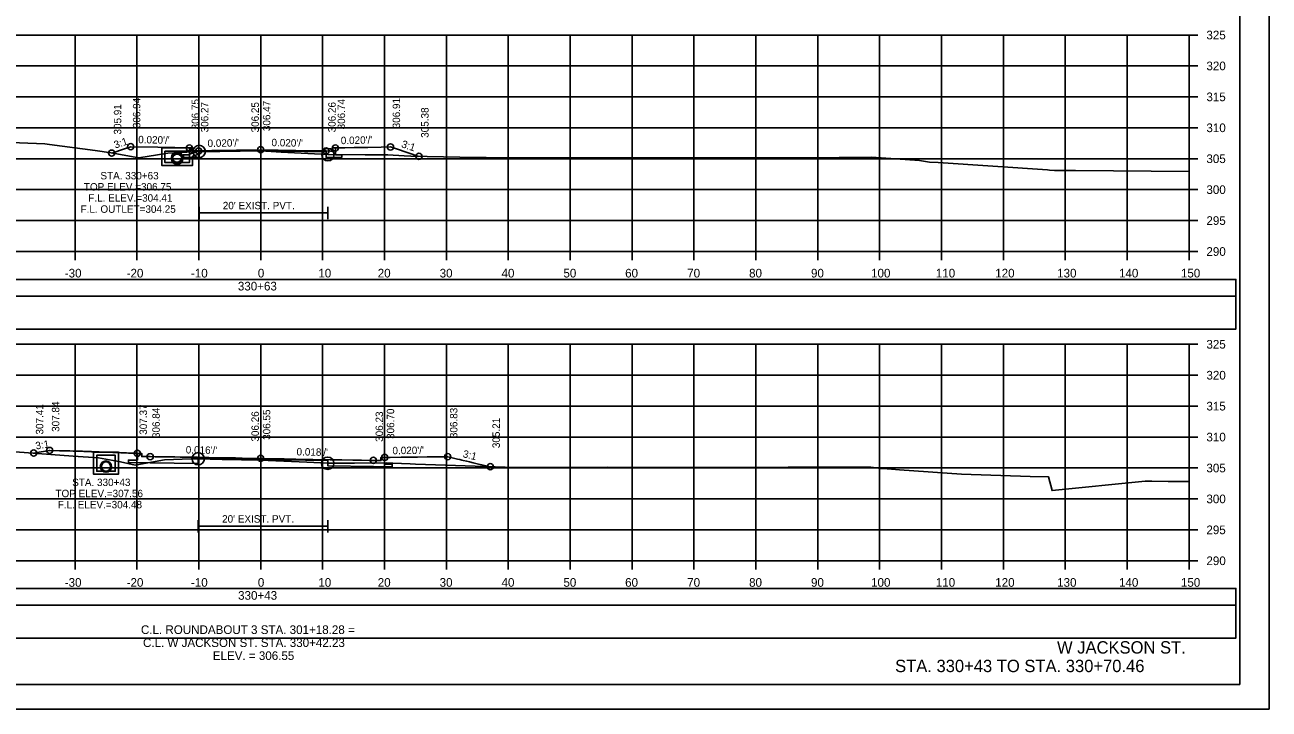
# Model space of a CAD drawing. Extents: x 1370538 to 1372872, y 376220 to 381127.
# Drawn here: x 1372670.5 to 1372871.6, y 378049.2 to 378159.8 of the extents above; entities that cross this region are included whole.
import ezdxf

# ---------------------------------------------------------------- set-up
doc = ezdxf.new("R2010")
doc.units = 0
for name, color, linetype in [('R_Border', 7, 'Continuous'), ('R_Border Notes', 7, 'Continuous'), ('R_Border PE', 7, 'Continuous'), ('R_Border Prem', 7, 'Continuous'), ('R_Dimension', 7, 'Continuous'), ('R_Fin Surface', 7, 'Continuous'), ('R_Grid', 7, 'Continuous'), ('R_Horz Alg Annot', 7, 'Continuous'), ('R_No Plot', 7, 'Continuous'), ('R_Proposed Road', 7, 'Continuous'), ('R_Water', 7, 'Continuous'), ('R_Water Annot', 7, 'Continuous'), ('R_Xsect Elev', 7, 'Continuous'), ('R_Xsect Slope', 7, 'Continuous')]:
    doc.layers.add(name, color=color, linetype=linetype)

msp = doc.modelspace()

# ---------------------------------------------------------------- linework, layer by layer
at = {"layer": 'R_Border'}
for p, q in [((1372698.72, 378130.42), (1372698.72, 378128.42)), ((1372698.72, 378129.42), (1372719.51, 378129.42)), ((1372719.51, 378130.42), (1372719.51, 378128.42)), ((1372698.55, 378079.76), (1372698.55, 378077.76)), ((1372698.55, 378078.76), (1372719.47, 378078.76)), ((1372719.47, 378079.76), (1372719.47, 378077.76))]:
    msp.add_line(p, q, dxfattribs=at)
for points in [[(1372708.65, 378139.48), (1372698.72, 378139.29), (1372698.72, 378138.45), (1372698.65, 378138.45), (1372696.15, 378138.4), (1372696.15, 378138.82), (1372697.15, 378138.84), (1372697.15, 378139.93)], [(1372720.73, 378139.93), (1372720.73, 378138.83), (1372721.74, 378138.81), (1372721.74, 378138.4), (1372719.21, 378138.45), (1372719.21, 378138.44), (1372719.21, 378139.28), (1372708.65, 378139.48)], [(1372708.65, 378089.57), (1372698.55, 378089.73), (1372698.55, 378088.9), (1372690.79, 378089.03), (1372687.27, 378089.06), (1372687.27, 378089.48), (1372688.72, 378089.46), (1372688.72, 378090.56)], [(1372728.67, 378089.89), (1372728.67, 378088.8), (1372729.89, 378088.78), (1372729.89, 378088.36), (1372726.86, 378088.42), (1372719.47, 378088.54), (1372719.47, 378089.38), (1372708.65, 378089.57)]]:
    msp.add_lwpolyline(points, dxfattribs=at)
at = {"layer": 'R_Border Notes'}
for q in [(1372866.83, 378258.65), (1372550.65, 378053.19)]:
    msp.add_line((1372866.83, 378053.19), q, dxfattribs=at)
at = {"layer": 'R_Border Prem'}
for p, q in [((1372858.65, 378123.19), (1372858.65, 378158.19)), ((1372860.05, 378158.19), (1372858.65, 378158.19)), ((1372860.05, 378153.19), (1372858.65, 378153.19)), ((1372860.05, 378148.19), (1372858.65, 378148.19)), ((1372860.05, 378143.19), (1372858.65, 378143.19)), ((1372860.05, 378138.19), (1372858.65, 378138.19)), ((1372860.05, 378133.19), (1372858.65, 378133.19)), ((1372860.05, 378128.19), (1372858.65, 378128.19)), ((1372558.65, 378123.19), (1372858.65, 378123.19)), ((1372678.65, 378121.79), (1372678.65, 378123.19)), ((1372688.65, 378121.79), (1372688.65, 378123.19)), ((1372698.65, 378121.79), (1372698.65, 378123.19)), ((1372708.65, 378121.79), (1372708.65, 378123.19)), ((1372718.65, 378121.79), (1372718.65, 378123.19)), ((1372728.65, 378121.79), (1372728.65, 378123.19)), ((1372738.65, 378121.79), (1372738.65, 378123.19)), ((1372748.65, 378121.79), (1372748.65, 378123.19)), ((1372758.65, 378121.79), (1372758.65, 378123.19)), ((1372768.65, 378121.79), (1372768.65, 378123.19)), ((1372778.65, 378121.79), (1372778.65, 378123.19)), ((1372788.65, 378121.79), (1372788.65, 378123.19)), ((1372798.65, 378121.79), (1372798.65, 378123.19)), ((1372808.65, 378121.79), (1372808.65, 378123.19)), ((1372818.65, 378121.79), (1372818.65, 378123.19)), ((1372828.65, 378121.79), (1372828.65, 378123.19)), ((1372838.65, 378121.79), (1372838.65, 378123.19)), ((1372848.65, 378121.79), (1372848.65, 378123.19)), ((1372858.65, 378121.79), (1372858.65, 378123.19)), ((1372860.05, 378123.19), (1372858.65, 378123.19)), ((1372858.65, 378073.19), (1372858.65, 378108.19)), ((1372860.05, 378108.19), (1372858.65, 378108.19)), ((1372860.05, 378103.19), (1372858.65, 378103.19)), ((1372860.05, 378098.19), (1372858.65, 378098.19)), ((1372860.05, 378093.19), (1372858.65, 378093.19)), ((1372860.05, 378088.19), (1372858.65, 378088.19)), ((1372860.05, 378083.19), (1372858.65, 378083.19)), ((1372860.05, 378078.19), (1372858.65, 378078.19)), ((1372558.65, 378073.19), (1372858.65, 378073.19)), ((1372678.65, 378071.79), (1372678.65, 378073.19)), ((1372688.65, 378071.79), (1372688.65, 378073.19)), ((1372698.65, 378071.79), (1372698.65, 378073.19)), ((1372708.65, 378071.79), (1372708.65, 378073.19)), ((1372718.65, 378071.79), (1372718.65, 378073.19)), ((1372728.65, 378071.79), (1372728.65, 378073.19)), ((1372738.65, 378071.79), (1372738.65, 378073.19)), ((1372748.65, 378071.79), (1372748.65, 378073.19)), ((1372758.65, 378071.79), (1372758.65, 378073.19)), ((1372768.65, 378071.79), (1372768.65, 378073.19)), ((1372778.65, 378071.79), (1372778.65, 378073.19)), ((1372788.65, 378071.79), (1372788.65, 378073.19)), ((1372798.65, 378071.79), (1372798.65, 378073.19)), ((1372808.65, 378071.79), (1372808.65, 378073.19)), ((1372818.65, 378071.79), (1372818.65, 378073.19)), ((1372828.65, 378071.79), (1372828.65, 378073.19)), ((1372838.65, 378071.79), (1372838.65, 378073.19)), ((1372848.65, 378071.79), (1372848.65, 378073.19)), ((1372858.65, 378071.79), (1372858.65, 378073.19)), ((1372860.05, 378073.19), (1372858.65, 378073.19))]:
    msp.add_line(p, q, dxfattribs=at)
at = {"layer": 'R_Dimension'}
for points in [[(1372665.55, 378140.9), (1372673.77, 378140.59), (1372674.5, 378140.49), (1372681.89, 378139.52), (1372684.47, 378139.12), (1372688.98, 378138.31), (1372691.98, 378138.82), (1372693.62, 378139.07), (1372697.76, 378139.33), (1372698.72, 378139.37), (1372700.16, 378139.36), (1372708.66, 378139.44), (1372711.93, 378139.27), (1372719.51, 378138.85), (1372725.51, 378138.81), (1372729.19, 378138.81), (1372731.83, 378138.65), (1372732.89, 378138.6), (1372740.82, 378138.43), (1372749.39, 378138.35), (1372753.56, 378138.35), (1372757.71, 378138.35), (1372796.84, 378138.35), (1372807.33, 378138.42), (1372815.09, 378137.9), (1372816.7, 378137.66), (1372818.1, 378137.57), (1372835.79, 378136.38), (1372836.08, 378136.35), (1372836.91, 378136.3), (1372840.31, 378136.28), (1372858.65, 378136.12)], [(1372668.98, 378090.83), (1372678.33, 378090.1), (1372682.44, 378089.84), (1372685.98, 378089.18), (1372688.34, 378088.65), (1372690.43, 378089.04), (1372693.08, 378089.5), (1372697.44, 378089.66), (1372698.55, 378089.68), (1372702.44, 378089.56), (1372708.63, 378089.45), (1372716.12, 378089.11), (1372719.47, 378088.95), (1372723.83, 378088.96), (1372729.05, 378089), (1372730.01, 378088.97), (1372732.79, 378088.85), (1372733.65, 378088.82), (1372748.15, 378088.32), (1372749.68, 378088.29), (1372764.74, 378088.3), (1372765.98, 378088.28), (1372781.25, 378088.28), (1372782.15, 378088.28), (1372793.86, 378088.31), (1372795.14, 378088.31), (1372806.56, 378088.34), (1372807.21, 378088.31), (1372808.45, 378088.16), (1372808.67, 378088.13), (1372809.23, 378088.09), (1372811.87, 378087.89), (1372821.86, 378087.18), (1372832.97, 378086.83), (1372835.95, 378086.74), (1372836.5, 378084.57), (1372836.52, 378084.55), (1372851.56, 378086.05), (1372852.64, 378086.04), (1372855.27, 378086.03), (1372858.65, 378086.01)]]:
    msp.add_lwpolyline(points, dxfattribs=at)
at = {"layer": 'R_Fin Surface'}
for points in [[(1372684.57, 378139.1), (1372686.64, 378139.79), (1372687.65, 378140.13), (1372692.01, 378140.04), (1372694.14, 378140), (1372694.8, 378139.98), (1372697.14, 378139.93), (1372697.53, 378139.93), (1372697.64, 378139.93), (1372697.64, 378139.83), (1372697.64, 378139.43), (1372697.85, 378139.44), (1372698.64, 378139.45), (1372700.73, 378139.5), (1372708.65, 378139.65)], [(1372708.65, 378139.65), (1372717.15, 378139.49), (1372719.21, 378139.45), (1372719.95, 378139.43), (1372720.22, 378139.43), (1372720.22, 378139.58), (1372720.22, 378139.93), (1372720.56, 378139.93), (1372720.73, 378139.93), (1372722.22, 378139.96), (1372723.77, 378139.99), (1372725.98, 378140.03), (1372728.13, 378140.07), (1372729.62, 378140.1), (1372730.59, 378139.78), (1372734.22, 378138.57)], [(1372671.97, 378090.6), (1372672.46, 378090.68), (1372674.27, 378090.98), (1372674.48, 378091.02), (1372674.56, 378091.03), (1372676.14, 378090.99), (1372676.44, 378090.98), (1372677.28, 378090.96), (1372677.57, 378090.95), (1372677.81, 378090.94), (1372678.33, 378090.93), (1372678.73, 378090.92), (1372679.33, 378090.9)], [(1372679.36, 378090.9), (1372679.59, 378090.89), (1372679.88, 378090.89), (1372680.05, 378090.88), (1372680.32, 378090.87), (1372680.78, 378090.85), (1372681, 378090.85), (1372681.25, 378090.84), (1372681.36, 378090.83), (1372681.89, 378090.81), (1372682.05, 378090.81), (1372682.07, 378090.81), (1372682.17, 378090.8), (1372682.39, 378090.8), (1372682.44, 378090.79), (1372682.53, 378090.79), (1372683.02, 378090.77), (1372683.08, 378090.77), (1372683.58, 378090.75), (1372683.6, 378090.75), (1372683.92, 378090.74), (1372683.94, 378090.74), (1372684.16, 378090.73), (1372684.77, 378090.71), (1372684.77, 378090.71), (1372684.78, 378090.71), (1372684.84, 378090.7), (1372685.17, 378090.69), (1372685.27, 378090.69), (1372685.3, 378090.69), (1372685.37, 378090.68), (1372685.56, 378090.68), (1372685.86, 378090.67), (1372686.05, 378090.66), (1372686.18, 378090.65), (1372686.28, 378090.65), (1372686.65, 378090.64), (1372686.95, 378090.62), (1372687.27, 378090.61), (1372687.42, 378090.61), (1372687.45, 378090.61), (1372687.55, 378090.6), (1372687.57, 378090.6), (1372687.66, 378090.6), (1372687.74, 378090.59), (1372688.08, 378090.58), (1372688.53, 378090.57), (1372688.55, 378090.56), (1372688.72, 378090.56), (1372688.88, 378090.55), (1372688.92, 378090.55), (1372688.94, 378090.55), (1372689.07, 378090.55), (1372689.19, 378090.55), (1372689.25, 378090.55), (1372689.27, 378090.55), (1372689.42, 378090.54), (1372689.42, 378090.36), (1372689.42, 378090.04), (1372689.51, 378090.04), (1372689.6, 378090.04), (1372689.61, 378090.04), (1372689.62, 378090.04), (1372689.67, 378090.04), (1372689.99, 378090.04), (1372690.45, 378090.03), (1372690.79, 378090.03), (1372691.61, 378090.02), (1372691.98, 378090.01), (1372692.83, 378090), (1372693.39, 378090), (1372693.75, 378089.99), (1372693.94, 378089.99), (1372694.19, 378089.98), (1372694.38, 378089.98), (1372694.79, 378089.97), (1372695.63, 378089.96), (1372695.94, 378089.96), (1372697.12, 378089.94), (1372697.25, 378089.94), (1372698.3, 378089.92), (1372698.41, 378089.92), (1372698.63, 378089.91), (1372698.8, 378089.91), (1372699.77, 378089.9), (1372699.88, 378089.89), (1372700.24, 378089.89), (1372700.26, 378089.89), (1372701.63, 378089.86), (1372701.73, 378089.86), (1372702.49, 378089.85), (1372703.45, 378089.85), (1372703.54, 378089.85), (1372703.59, 378089.84), (1372703.65, 378089.84), (1372703.82, 378089.84), (1372704.08, 378089.83), (1372704.26, 378089.83), (1372704.56, 378089.82), (1372705.66, 378089.8), (1372708.65, 378089.74)], [(1372708.65, 378089.74), (1372708.77, 378089.74), (1372709.01, 378089.73), (1372711.25, 378089.69), (1372711.61, 378089.68), (1372711.88, 378089.68), (1372712.19, 378089.67), (1372712.38, 378089.67), (1372712.45, 378089.67), (1372714.19, 378089.63), (1372714.35, 378089.63), (1372719.85, 378089.53), (1372719.97, 378089.53), (1372720.14, 378089.53), (1372720.34, 378089.52), (1372720.89, 378089.52), (1372721.74, 378089.5), (1372723.54, 378089.47), (1372724.02, 378089.46), (1372724.58, 378089.45), (1372724.96, 378089.45), (1372726.51, 378089.42), (1372726.86, 378089.42), (1372728, 378089.39), (1372728.06, 378089.39), (1372728.06, 378089.89), (1372728.06, 378089.89), (1372728.08, 378089.89), (1372728.14, 378089.89), (1372728.15, 378089.89), (1372728.45, 378089.89), (1372728.67, 378089.89), (1372728.93, 378089.9), (1372728.99, 378089.9), (1372729.54, 378089.9), (1372731.34, 378089.93), (1372732.37, 378089.94), (1372732.9, 378089.95), (1372733.42, 378089.96), (1372733.51, 378089.96), (1372733.99, 378089.96), (1372735.52, 378089.98), (1372736.78, 378089.99), (1372737.4, 378090), (1372737.48, 378090), (1372737.74, 378090.01), (1372738.88, 378090.02), (1372739.11, 378089.96), (1372739.16, 378089.95), (1372740.45, 378089.63), (1372740.82, 378089.54), (1372741.17, 378089.45), (1372741.35, 378089.41), (1372741.93, 378089.27), (1372742.38, 378089.17), (1372742.98, 378089.03), (1372743.85, 378088.82), (1372744.4, 378088.7), (1372745.74, 378088.4)]]:
    msp.add_lwpolyline(points, dxfattribs=at)
at = {"layer": 'R_Grid'}
for p, q in [((1372558.65, 378158.19), (1372858.65, 378158.19)), ((1372678.65, 378123.19), (1372678.65, 378158.19)), ((1372688.65, 378123.19), (1372688.65, 378158.19)), ((1372698.65, 378123.19), (1372698.65, 378158.19)), ((1372708.65, 378123.19), (1372708.65, 378158.19)), ((1372718.65, 378123.19), (1372718.65, 378158.19)), ((1372728.65, 378123.19), (1372728.65, 378158.19)), ((1372738.65, 378123.19), (1372738.65, 378158.19)), ((1372748.65, 378123.19), (1372748.65, 378158.19)), ((1372758.65, 378123.19), (1372758.65, 378158.19)), ((1372768.65, 378123.19), (1372768.65, 378158.19)), ((1372778.65, 378123.19), (1372778.65, 378158.19)), ((1372788.65, 378123.19), (1372788.65, 378158.19)), ((1372798.65, 378123.19), (1372798.65, 378158.19)), ((1372808.65, 378123.19), (1372808.65, 378158.19)), ((1372818.65, 378123.19), (1372818.65, 378158.19)), ((1372828.65, 378123.19), (1372828.65, 378158.19)), ((1372838.65, 378123.19), (1372838.65, 378158.19)), ((1372848.65, 378123.19), (1372848.65, 378158.19)), ((1372858.65, 378123.19), (1372858.65, 378158.19)), ((1372558.65, 378153.19), (1372858.65, 378153.19)), ((1372558.65, 378148.19), (1372858.65, 378148.19)), ((1372558.65, 378143.19), (1372858.65, 378143.19)), ((1372558.65, 378138.19), (1372858.65, 378138.19)), ((1372558.65, 378133.19), (1372858.65, 378133.19)), ((1372558.65, 378128.19), (1372858.65, 378128.19)), ((1372558.65, 378123.19), (1372858.65, 378123.19)), ((1372558.65, 378108.19), (1372858.65, 378108.19)), ((1372678.65, 378073.19), (1372678.65, 378108.19)), ((1372688.65, 378073.19), (1372688.65, 378108.19)), ((1372698.65, 378073.19), (1372698.65, 378108.19)), ((1372708.65, 378073.19), (1372708.65, 378108.19)), ((1372718.65, 378073.19), (1372718.65, 378108.19)), ((1372728.65, 378073.19), (1372728.65, 378108.19)), ((1372738.65, 378073.19), (1372738.65, 378108.19)), ((1372748.65, 378073.19), (1372748.65, 378108.19)), ((1372758.65, 378073.19), (1372758.65, 378108.19)), ((1372768.65, 378073.19), (1372768.65, 378108.19)), ((1372778.65, 378073.19), (1372778.65, 378108.19)), ((1372788.65, 378073.19), (1372788.65, 378108.19)), ((1372798.65, 378073.19), (1372798.65, 378108.19)), ((1372808.65, 378073.19), (1372808.65, 378108.19)), ((1372818.65, 378073.19), (1372818.65, 378108.19)), ((1372828.65, 378073.19), (1372828.65, 378108.19)), ((1372838.65, 378073.19), (1372838.65, 378108.19)), ((1372848.65, 378073.19), (1372848.65, 378108.19)), ((1372858.65, 378073.19), (1372858.65, 378108.19)), ((1372558.65, 378103.19), (1372858.65, 378103.19)), ((1372558.65, 378098.19), (1372858.65, 378098.19)), ((1372558.65, 378093.19), (1372858.65, 378093.19)), ((1372558.65, 378088.19), (1372858.65, 378088.19)), ((1372558.65, 378083.19), (1372858.65, 378083.19)), ((1372558.65, 378078.19), (1372858.65, 378078.19)), ((1372558.65, 378073.19), (1372858.65, 378073.19))]:
    msp.add_line(p, q, dxfattribs=at)
at = {"layer": 'R_Horz Alg Annot'}
for points in [[(1372551.09, 378115.98), (1372866.22, 378115.98), (1372866.22, 378118.69), (1372551.09, 378118.69)], [(1372551.09, 378110.66), (1372866.22, 378110.66), (1372866.22, 378115.98), (1372551.09, 378115.98)], [(1372551.09, 378066.01), (1372866.22, 378066.01), (1372866.22, 378068.71), (1372551.09, 378068.71)], [(1372551.09, 378060.69), (1372866.22, 378060.69), (1372866.22, 378066.01), (1372551.09, 378066.01)]]:
    msp.add_lwpolyline(points, close=True, dxfattribs=at)
at = {"layer": 'R_No Plot'}
msp.add_line((1372538.25, 378049.21), (1372871.58, 378049.21), dxfattribs=at)
for points in [[(1372538.24, 378262.54), (1372871.58, 378262.54), (1372871.58, 378049.21), (1372538.24, 378049.21)], [(1372784.57, 378258.65), (1372784.57, 378248.77), (1372820.3, 378248.77), (1372820.3, 378245.85), (1372843.5, 378245.85), (1372843.5, 378221.52), (1372866.83, 378221.52), (1372866.83, 378053.19), (1372550.65, 378053.19), (1372550.65, 378258.65)]]:
    msp.add_lwpolyline(points, close=True, dxfattribs=at)
for centre, radius in [((1372684.57, 378139.1), 0.5), ((1372687.65, 378140.13), 0.5), ((1372695.13, 378138.36), 0.917), ((1372695.15, 378138.35), 0.917), ((1372695.15, 378138.35), 0.917), ((1372695.15, 378138.19), 0.917), ((1372697.14, 378139.93), 0.5), ((1372698.72, 378139.37), 1), ((1372698.64, 378139.45), 0.5), ((1372708.65, 378139.65), 0.5), ((1372708.65, 378139.65), 0.5), ((1372719.51, 378138.85), 1), ((1372719.21, 378139.45), 0.5), ((1372720.73, 378139.93), 0.5), ((1372729.62, 378140.1), 0.5), ((1372734.22, 378138.57), 0.5), ((1372671.97, 378090.6), 0.5), ((1372674.56, 378091.03), 0.5), ((1372688.72, 378090.56), 0.5), ((1372698.55, 378089.68), 1), ((1372683.65, 378088.42), 0.917), ((1372683.65, 378088.42), 0.917), ((1372690.79, 378090.03), 0.5), ((1372708.65, 378089.74), 0.5), ((1372708.65, 378089.74), 0.5), ((1372719.47, 378088.95), 1), ((1372726.86, 378089.42), 0.5), ((1372728.67, 378089.89), 0.5), ((1372738.88, 378090.02), 0.5), ((1372745.74, 378088.4), 0.5)]:
    msp.add_circle(centre, radius, dxfattribs=at)
at = {"layer": 'R_Water'}
for p, q in [((1372692.65, 378139.93), (1372697.4, 378139.93)), ((1372692.65, 378138.43), (1372692.65, 378139.93)), ((1372693.15, 378138.43), (1372693.15, 378139.43)), ((1372693.15, 378139.43), (1372697.15, 378139.43)), ((1372697.48, 378139.77), (1372697.15, 378139.43)), ((1372698.65, 378139.45), (1372697.15, 378138.93)), ((1372697.15, 378138.43), (1372697.15, 378138.93)), ((1372697.48, 378139.77), (1372697.4, 378139.93)), ((1372698.65, 378138.93), (1372697.65, 378138.58)), ((1372697.65, 378138.43), (1372697.65, 378138.58))]:
    msp.add_line(p, q, dxfattribs=at)
for points in [[(1372698.65, 378138.93), (1372698.65, 378139.45)], [(1372697.65, 378138.43), (1372697.65, 378137.1), (1372695.15, 378137.1), (1372692.65, 378137.1), (1372692.65, 378138.43)], [(1372697.15, 378138.43), (1372697.15, 378137.6), (1372695.15, 378137.6), (1372693.15, 378137.6), (1372693.15, 378138.43)]]:
    msp.add_lwpolyline(points, dxfattribs=at)
for points in [[(1372683.65, 378090.75), (1372685.65, 378090.75), (1372685.65, 378087.17), (1372683.65, 378087.17), (1372681.65, 378087.17), (1372681.65, 378090.75)], [(1372683.65, 378090.25), (1372685.15, 378090.25), (1372685.15, 378087.67), (1372683.65, 378087.67), (1372682.15, 378087.67), (1372682.15, 378090.25)]]:
    msp.add_lwpolyline(points, close=True, dxfattribs=at)
for centre in [(1372695.13, 378138.36), (1372695.15, 378138.35), (1372695.15, 378138.35), (1372695.15, 378138.19), (1372683.65, 378088.42), (1372683.65, 378088.42)]:
    msp.add_circle(centre, 0.75, dxfattribs=at)
at = {"layer": 'R_Xsect Elev'}
for p, q in [((1372708.65, 378139.44), (1372708.65, 378149.44)), ((1372708.65, 378089.45), (1372708.65, 378099.45))]:
    msp.add_line(p, q, dxfattribs=at)

# ---------------------------------------------------------------- texts
at = {"layer": 'R_Border PE'}
for s, p in [('325', (1372861.45, 378157.49)), ('320', (1372861.45, 378152.49)), ('315', (1372861.45, 378147.49)), ('310', (1372861.45, 378142.49)), ('305', (1372861.45, 378137.49)), ('300', (1372861.45, 378132.49)), ('295', (1372861.45, 378127.49)), ('290', (1372861.45, 378122.49)), ('-30', (1372676.99, 378118.99)), ('-20', (1372686.99, 378118.99)), ('-10', (1372697.38, 378118.99)), ('0', (1372708.19, 378118.99)), ('10', (1372717.96, 378118.99)), ('20', (1372727.56, 378118.99)), ('30', (1372737.56, 378118.99)), ('40', (1372747.56, 378118.99)), ('50', (1372757.56, 378118.99)), ('60', (1372767.53, 378118.99)), ('70', (1372777.56, 378118.99)), ('80', (1372787.56, 378118.99)), ('90', (1372797.56, 378118.99)), ('100', (1372807.27, 378118.99)), ('110', (1372817.73, 378118.99)), ('120', (1372827.33, 378118.99)), ('130', (1372837.33, 378118.99)), ('140', (1372847.33, 378118.99)), ('150', (1372857.33, 378118.99)), ('330+63', (1372704.96, 378116.89)), ('325', (1372861.45, 378107.49)), ('320', (1372861.45, 378102.49)), ('315', (1372861.45, 378097.49)), ('310', (1372861.45, 378092.49)), ('305', (1372861.45, 378087.49)), ('300', (1372861.45, 378082.49)), ('295', (1372861.45, 378077.49)), ('290', (1372861.45, 378072.49)), ('-30', (1372676.99, 378068.99)), ('-20', (1372686.99, 378068.99)), ('-10', (1372697.38, 378068.99)), ('0', (1372708.19, 378068.99)), ('10', (1372717.96, 378068.99)), ('20', (1372727.56, 378068.99)), ('30', (1372737.56, 378068.99)), ('40', (1372747.56, 378068.99)), ('50', (1372757.56, 378068.99)), ('60', (1372767.53, 378068.99)), ('70', (1372777.56, 378068.99)), ('80', (1372787.56, 378068.99)), ('90', (1372797.56, 378068.99)), ('100', (1372807.27, 378068.99)), ('110', (1372817.73, 378068.99)), ('120', (1372827.33, 378068.99)), ('130', (1372837.33, 378068.99)), ('140', (1372847.33, 378068.99)), ('150', (1372857.33, 378068.99)), ('330+43', (1372705, 378066.89)), ('C.L. ROUNDABOUT 3 STA. 301+18.28 =', (1372689.3, 378061.35)), ('C.L. W JACKSON ST. STA. 330+42.23', (1372689.63, 378059.25)), ('ELEV. = 306.55', (1372700.91, 378057.15))]:
    msp.add_text(s, height=1.4, dxfattribs=at).set_placement(p)
at = {"layer": 'R_Proposed Road'}
for s, p in [('W JACKSON ST.', (1372837.31, 378058.19)), ('STA. 330+43 TO STA. 330+70.46', (1372811.15, 378055.19))]:
    msp.add_text(s, height=2, dxfattribs=at).set_placement(p)
at = {"layer": 'R_Water'}
for p in [(1372702.52, 378130.02), (1372702.41, 378079.36)]:
    msp.add_text("20' EXIST. PVT.", height=1.2, dxfattribs=at).set_placement(p)
at = {"layer": 'R_Water Annot'}
for s, p in [('STA. 330+63', (1372682.75, 378134.85)), ('TOP ELEV.=306.75', (1372680.08, 378133.05)), ('F.L. ELEV.=304.41', (1372680.79, 378131.25)), ('F.L. OUTLET=304.25', (1372679.54, 378129.45)), ('TOP ELEV.=307.56', (1372675.49, 378083.47)), ('STA. 330+43', (1372678.19, 378085.27)), ('F.L. ELEV.=304.48', (1372675.87, 378081.67))]:
    msp.add_text(s, height=1.2, dxfattribs=at).set_placement(p)
at = {"layer": 'R_Xsect Elev'}
for s, rotation, p in [('306.94', 90, (1372689.2, 378143.13)), ('306.75', 90, (1372698.69, 378142.93)), ('306.27', 90, (1372700.19, 378142.45)), ('306.25', 90, (1372708.35, 378142.44)), ('306.47', 90, (1372710.2, 378142.65)), ('306.26', 90, (1372720.76, 378142.45)), ('306.74', 90, (1372722.28, 378142.93)), ('306.91', 90, (1372731.17, 378143.1)), ('305.91', 90, (1372686.12, 378142.1)), ('305.38', 90, (1372735.77, 378141.57)), ('307.84', 90, (1372676.11, 378094.03)), ('307.41', 90, (1372673.52, 378093.6)), ('307.37', 90, (1372690.27, 378093.56)), ('306.84', 90, (1372692.34, 378093.03)), ('306.26', 90, (1372708.35, 378092.45)), ('306.55', 90, (1372710.2, 378092.74)), ('306.55', 90, (1372710.2, 378092.74)), ('306.23', 90, (1372728.41, 378092.42)), ('306.70', 90, (1372730.22, 378092.89)), ('306.83', 90, (1372740.43, 378093.02)), ('305.21', 90, (1372747.29, 378091.4)), ("0.018'/'", 358.978, (1372714.43, 378090.23)), ("0.020'/'", 0.7032, (1372729.94, 378090.41)), ('3:1', 346.6198, (1372741.23, 378089.95))]:
    msp.add_text(s, height=1.2, rotation=rotation, dxfattribs=at).set_placement(p)
at = {"layer": 'R_Xsect Slope'}
for s, rotation, p in [('3:1', 18.4349, (1372685.16, 378139.82)), ("0.020'/'", 358.8502, (1372688.85, 378140.7)), ("0.020'/'", 1.1436, (1372700.07, 378140.08)), ("0.020'/'", 358.8674, (1372710.38, 378140.22)), ("0.020'/'", 1.1471, (1372721.6, 378140.54)), ('3:1', 341.5453, (1372731.29, 378140.07)), ('3:1', 9.4643, (1372672.36, 378091.17)), ("0.016'/'", 359.0677, (1372696.53, 378090.54))]:
    msp.add_text(s, height=1.2, rotation=rotation, dxfattribs=at).set_placement(p)

doc.saveas('drawing.dxf')
